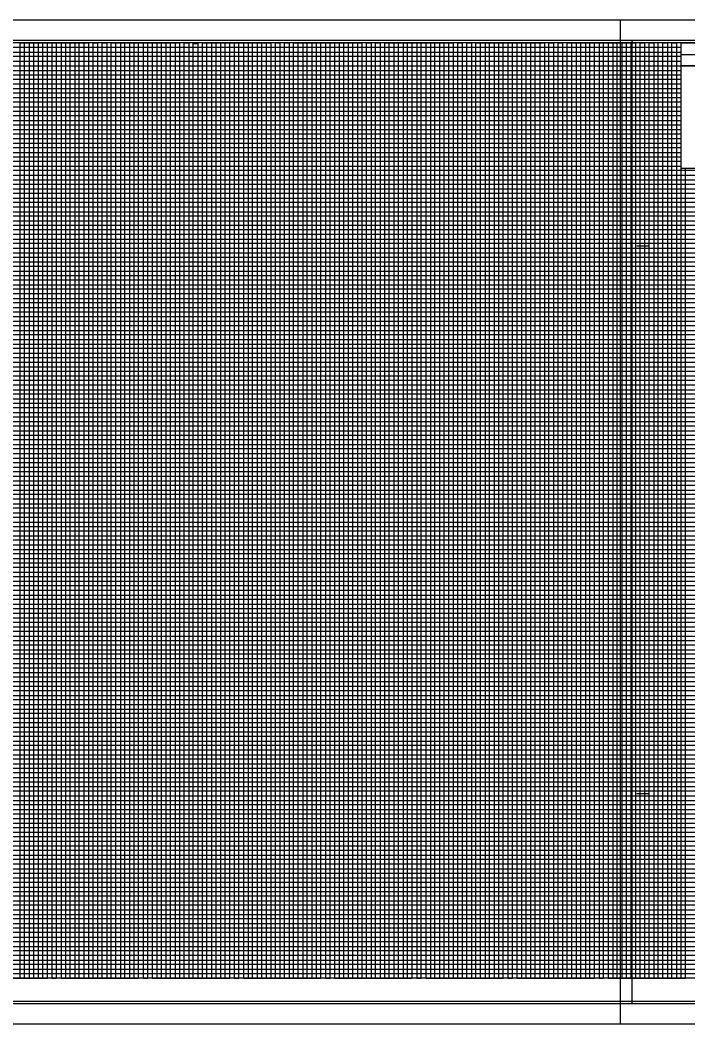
# Model space of a CAD drawing. Extents: x 2345490 to 2436403, y 465165 to 573888.
# Drawn here: x 2385092 to 2385824, y 510404 to 511504 of the extents above; entities that cross this region are included whole.
import ezdxf

# ---------------------------------------------------------------- set-up
doc = ezdxf.new("R2010")
doc.units = 0
for name, color, linetype in [('Old_Level_18', 7, 'Continuous'), ('Old_Level_40', 7, 'Continuous'), ('Old_Level_41', 7, 'Continuous'), ('Old_Level_42', 7, 'Continuous'), ('Old_Level_43', 7, 'Continuous'), ('Old_Level_50', 7, 'Continuous'), ('Old_Level_51', 7, 'Continuous'), ('Old_Level_52', 7, 'Continuous')]:
    doc.layers.add(name, color=color, linetype=linetype)

msp = doc.modelspace()

# ---------------------------------------------------------------- linework, layer by layer
at = {"layer": 'Old_Level_18'}
msp.add_lwpolyline([(2386016.79875, 511479.3835), (2384516.79875, 511479.3835), (2384516.79875, 510429.3835), (2386016.79875, 510429.3835)], close=True, dxfattribs=at)
at = {"layer": 'Old_Level_40'}
msp.add_line((2385816.74875, 511466.8335), (2386016.79875, 511466.8335), dxfattribs=at)
for points in [[(2385816.74875, 511479.3835), (2386016.79875, 511479.3835), (2386016.79875, 511454.3335), (2385816.74875, 511454.3335)], [(2385816.74875, 511454.3335), (2385916.79875, 511454.3335), (2385916.79875, 511341.8335), (2385816.74875, 511341.8335)]]:
    msp.add_lwpolyline(points, close=True, dxfattribs=at)
at = {"layer": 'Old_Level_41'}
for p, q in [((2385768.29875, 511256.8835), (2385780.79875, 511256.8835)), ((2385768.29875, 510656.8835), (2385780.79875, 510656.8835)), ((2386016.79875, 510454.3835), (2384516.79875, 510454.3835))]:
    msp.add_line(p, q, dxfattribs=at)
for points in [[(2385041.79875, 510454.3835), (2385091.79875, 510454.3835), (2385091.79875, 511479.3835), (2385141.79875, 511479.3835), (2385141.79875, 510454.3835), (2385191.79875, 510454.3835), (2385191.79875, 511479.3835), (2385241.79875, 511479.3835), (2385241.79875, 510454.3835), (2385291.79875, 510454.3835), (2385291.79875, 511479.3835), (2385341.79875, 511479.3835), (2385341.79875, 510454.3835), (2385391.79875, 510454.3835), (2385391.79875, 511479.3835), (2385441.79875, 511479.3835), (2385441.79875, 510454.3835), (2385491.79875, 510454.3835), (2385491.79875, 511479.3835), (2385541.79875, 511479.3835), (2385541.79875, 510454.3835), (2385591.79875, 510454.3835), (2385591.79875, 511479.3835), (2385641.79875, 511479.3835), (2385641.79875, 510454.3835), (2385691.79875, 510454.3835), (2385691.79875, 511479.3835), (2385741.79875, 511479.3835), (2385741.79875, 510454.3835), (2385791.79875, 510454.3835), (2385791.79875, 511479.3835)], [(2385066.79875, 510454.3835), (2385116.79875, 510454.3835), (2385116.79875, 511479.3835), (2385166.79875, 511479.3835), (2385166.79875, 510454.3835), (2385216.79875, 510454.3835), (2385216.79875, 511479.3835), (2385266.79875, 511479.3835), (2385266.79875, 510454.3835), (2385316.79875, 510454.3835), (2385316.79875, 511479.3835), (2385366.79875, 511479.3835), (2385366.79875, 510454.3835), (2385416.79875, 510454.3835), (2385416.79875, 511479.3835), (2385466.79875, 511479.3835), (2385466.79875, 510454.3835), (2385516.79875, 510454.3835), (2385516.79875, 511479.3835), (2385566.79875, 511479.3835), (2385566.79875, 510454.3835), (2385616.79875, 510454.3835), (2385616.79875, 511479.3835), (2385666.79875, 511479.3835), (2385666.79875, 510454.3835), (2385716.79875, 510454.3835), (2385716.79875, 511479.3835), (2385766.79875, 511479.3835), (2385766.79875, 510454.3835), (2385816.79875, 510454.3835), (2385816.79875, 511479.3835), (2385843.09875, 511479.3835)], [(2384516.79875, 511429.3835), (2385816.74875, 511429.3835)], [(2385816.74875, 511379.3835), (2384516.79875, 511379.3835), (2384516.79875, 511329.3335), (2386016.79875, 511329.3335)], [(2386016.79875, 511304.3835), (2384516.79875, 511304.3835), (2384516.79875, 511354.3835), (2385816.74875, 511354.3835)], [(2386016.79875, 511279.3835), (2384516.79875, 511279.3835), (2384516.79875, 511229.3835), (2386016.79875, 511229.3835)], [(2386016.79875, 511204.3835), (2384516.79875, 511204.3835), (2384516.79875, 511254.3835), (2386016.79875, 511254.3835)], [(2386016.79875, 511179.3835), (2384516.79875, 511179.3835), (2384516.79875, 511129.3835), (2386016.79875, 511129.3835)], [(2386016.79875, 511079.3835), (2384516.79875, 511079.3835), (2384516.79875, 511029.3835), (2386016.79875, 511029.3835)], [(2386016.79875, 510979.3835), (2384516.79875, 510979.3835), (2384516.79875, 510929.3835), (2386016.79875, 510929.3835)], [(2386016.79875, 510879.3835), (2384516.79875, 510879.3835), (2384516.79875, 510829.3835), (2386016.79875, 510829.3835)], [(2386016.79875, 510804.3835), (2384516.79875, 510804.3835), (2384516.79875, 510854.3835), (2386016.79875, 510854.3835)], [(2386016.79875, 510779.3835), (2384516.79875, 510779.3835), (2384516.79875, 510729.3835), (2386016.79875, 510729.3835)], [(2386016.79875, 510704.3835), (2384516.79875, 510704.3835), (2384516.79875, 510754.3835), (2386016.79875, 510754.3835)], [(2386016.79875, 510679.3835), (2384516.79875, 510679.3835), (2384516.79875, 510629.3835), (2386016.79875, 510629.3835)], [(2386016.79875, 510579.3835), (2384516.79875, 510579.3835), (2384516.79875, 510529.3835), (2386016.79875, 510529.3835)], [(2386016.79875, 510504.3835), (2384516.79875, 510504.3835), (2384516.79875, 510554.3835), (2386016.79875, 510554.3835)], [(2386016.79875, 510479.3835), (2384516.79875, 510479.3835)]]:
    msp.add_lwpolyline(points, dxfattribs=at)
at = {"layer": 'Old_Level_42'}
for points in [[(2385816.74875, 511404.3835), (2384516.89875, 511404.3835), (2384516.89875, 511454.3335), (2385816.74875, 511454.3335)], [(2386016.79875, 511104.3835), (2384516.79875, 511104.3835), (2384516.79875, 511154.3835), (2386016.79875, 511154.3835)], [(2386016.79875, 511004.3835), (2384516.79875, 511004.3835), (2384516.79875, 511054.3835), (2386016.79875, 511054.3835)], [(2386016.79875, 510904.3835), (2384516.79875, 510904.3835), (2384516.79875, 510954.3835), (2386016.79875, 510954.3835)], [(2386016.79875, 510604.3835), (2384516.79875, 510604.3835), (2384516.79875, 510654.3835), (2386016.79875, 510654.3835)]]:
    msp.add_lwpolyline(points, dxfattribs=at)
at = {"layer": 'Old_Level_43'}
for p, q in [((2385966.79875, 511299.3835), (2384566.79875, 511299.3835)), ((2384566.79875, 511294.3835), (2385966.79875, 511294.3835)), ((2385966.79875, 511274.3835), (2384566.79875, 511274.3835))]:
    msp.add_line(p, q, dxfattribs=at)
for points in [[(2385096.79875, 510454.3835), (2385096.79875, 511479.3835), (2385101.79875, 511479.3835), (2385101.79875, 510454.3835), (2385106.79875, 510454.3835), (2385106.79875, 511479.3835), (2385111.79875, 511479.3835), (2385111.79875, 510454.3835), (2385121.79875, 510454.3835), (2385121.79875, 511479.3835), (2385126.79875, 511479.3835), (2385126.79875, 510454.3835), (2385126.79875, 510454.3835), (2385131.79875, 510454.3835), (2385131.79875, 511479.3835), (2385136.79875, 511479.3835), (2385136.79875, 510454.3835), (2385146.79875, 510454.3835), (2385146.79875, 511479.3835), (2385151.79875, 511479.3835), (2385151.79875, 510454.3835), (2385156.79875, 510454.3835), (2385156.79875, 511479.3835), (2385161.79875, 511479.3835), (2385161.79875, 510454.3835), (2385171.79875, 510454.3835), (2385171.79875, 511479.3835), (2385176.79875, 511479.3835), (2385176.79875, 510454.3835), (2385181.79875, 510454.3835), (2385181.79875, 511479.3835), (2385186.79875, 511479.3835), (2385186.79875, 510454.3835), (2385196.79875, 510454.3835), (2385196.79875, 511479.3835), (2385201.79875, 511479.3835), (2385201.79875, 510454.3835), (2385206.79875, 510454.3835), (2385206.79875, 511479.3835), (2385211.79875, 511479.3835), (2385211.79875, 510454.3835), (2385221.79875, 510454.3835), (2385221.79875, 511479.3835), (2385226.79875, 511479.3835), (2385226.79875, 510454.3835), (2385231.79875, 510454.3835), (2385231.79875, 511479.3835), (2385236.79875, 511479.3835), (2385236.79875, 510454.3835), (2385246.79875, 510454.3835), (2385246.79875, 511479.3835), (2385251.79875, 511479.3835), (2385251.79875, 510454.3835), (2385256.79875, 510454.3835), (2385256.79875, 511479.3835), (2385261.79875, 511479.3835), (2385261.79875, 510454.3835), (2385271.79875, 510454.3835), (2385271.79875, 511479.3835), (2385276.79875, 511479.3835), (2385276.79875, 510454.3835)], [(2385276.79875, 510454.3835), (2385281.79875, 510454.3835), (2385281.79875, 511478.7835), (2385286.79875, 511478.7835), (2385286.79875, 510454.3835), (2385296.79875, 510454.3835), (2385296.79875, 511479.3835), (2385301.79875, 511479.3835), (2385301.79875, 510454.3835), (2385306.79875, 510454.3835), (2385306.79875, 511479.3835), (2385311.79875, 511479.3835), (2385311.79875, 510454.3835), (2385321.79875, 510454.3835), (2385321.79875, 511479.3835), (2385326.79875, 511479.3835), (2385326.79875, 510454.3835), (2385331.79875, 510454.3835), (2385331.79875, 511479.3835), (2385336.79875, 511479.3835), (2385336.79875, 510454.3835), (2385346.79875, 510454.3835), (2385346.79875, 511479.3835), (2385351.79875, 511479.3835), (2385351.79875, 510454.3835), (2385356.79875, 510454.3835), (2385356.79875, 511479.3835), (2385361.79875, 511479.3835), (2385361.79875, 510454.3835), (2385371.79875, 510454.3835), (2385371.79875, 511479.3835), (2385376.79875, 511479.3835), (2385376.79875, 510454.3835), (2385381.79875, 510454.3835), (2385381.79875, 511479.3835), (2385386.79875, 511479.3835), (2385386.79875, 510454.3835), (2385396.79875, 510454.3835), (2385396.79875, 511479.3835), (2385401.79875, 511479.3835), (2385401.79875, 510454.3835), (2385406.79875, 510454.3835), (2385406.79875, 511479.3835), (2385411.79875, 511479.3835), (2385411.79875, 510454.3835), (2385421.79875, 510454.3835), (2385421.79875, 511479.3835), (2385426.79875, 511479.3835), (2385426.79875, 510454.3835), (2385431.79875, 510454.3835), (2385431.79875, 511479.3835), (2385436.79875, 511479.3835), (2385436.79875, 510454.3835), (2385446.79875, 510454.3835), (2385446.79875, 511479.3835), (2385451.79875, 511479.3835), (2385451.79875, 510454.3835), (2385456.79875, 510454.3835), (2385456.79875, 511479.3835), (2385461.79875, 511479.3835), (2385461.79875, 510454.3835), (2385471.79875, 510454.3835), (2385471.79875, 511479.3835), (2385476.79875, 511479.3835), (2385476.79875, 510454.3835), (2385481.79875, 510454.3835), (2385481.79875, 511479.3835), (2385486.79875, 511479.3835), (2385486.79875, 510454.3835), (2385496.79875, 510454.3835), (2385496.79875, 511479.3835), (2385501.79875, 511479.3835), (2385501.79875, 510454.3835), (2385506.79875, 510454.3835), (2385506.79875, 511479.3835), (2385511.79875, 511479.3835), (2385511.79875, 510454.3835), (2385521.79875, 510454.3835), (2385521.79875, 511479.3835), (2385526.79875, 511479.3835), (2385526.79875, 510454.3835), (2385531.79875, 510454.3835), (2385531.79875, 511479.3835), (2385536.79875, 511479.3835), (2385536.79875, 510454.3835), (2385546.79875, 510454.3835), (2385546.79875, 511479.3835), (2385551.79875, 511479.3835), (2385551.79875, 510454.3835), (2385556.79875, 510454.3835), (2385556.79875, 511479.3835), (2385561.79875, 511479.3835), (2385561.79875, 510454.3835), (2385571.79875, 510454.3835), (2385571.79875, 511479.3835), (2385576.79875, 511479.3835), (2385576.79875, 510454.3835), (2385581.79875, 510454.3835), (2385581.79875, 511479.3835), (2385586.79875, 511479.3835), (2385586.79875, 510454.3835)], [(2385586.79875, 510454.3835), (2385596.79875, 510454.3835), (2385596.79875, 511479.3835), (2385601.79875, 511479.3835), (2385601.79875, 510454.3835), (2385606.79875, 510454.3835), (2385606.79875, 511479.3835), (2385611.79875, 511479.3835), (2385611.79875, 510454.3835), (2385621.79875, 510454.3835), (2385621.79875, 511479.3835), (2385626.79875, 511479.3835), (2385626.79875, 510454.3835), (2385631.79875, 510454.3835), (2385631.79875, 511479.3835), (2385636.79875, 511479.3835), (2385636.79875, 510454.3835), (2385646.79875, 510454.3835), (2385646.79875, 511479.3835), (2385651.79875, 511479.3835), (2385651.79875, 510454.3835), (2385656.79875, 510454.3835), (2385656.79875, 511479.3835), (2385661.79875, 511479.3835), (2385661.79875, 510454.3835), (2385671.79875, 510454.3835), (2385671.79875, 511479.3835), (2385676.79875, 511479.3835), (2385676.79875, 510454.3835), (2385681.79875, 510454.3835), (2385681.79875, 511479.3835), (2385686.79875, 511479.3835), (2385686.79875, 510454.3835), (2385696.79875, 510454.3835), (2385696.79875, 511479.3835), (2385701.79875, 511479.3835), (2385701.79875, 510454.3835), (2385706.79875, 510454.3835), (2385706.79875, 511479.3835), (2385711.79875, 511479.3835), (2385711.79875, 510454.3835), (2385721.79875, 510454.3835), (2385721.79875, 511479.3835), (2385726.79875, 511479.3835), (2385726.79875, 510454.3835), (2385731.79875, 510454.3835), (2385731.79875, 511479.3835), (2385736.79875, 511479.3835), (2385736.79875, 510454.3835), (2385746.79875, 510454.3835), (2385746.79875, 511479.3835), (2385751.79875, 511479.3835), (2385751.79875, 510454.3835), (2385756.79875, 510454.3835), (2385756.79875, 511479.3835), (2385761.79875, 511479.3835), (2385761.79875, 510454.3835), (2385771.79875, 510454.3835), (2385771.79875, 511479.3835), (2385776.79875, 511479.3835), (2385776.79875, 510454.3835), (2385781.79875, 510454.3835), (2385781.79875, 511479.3835), (2385786.79875, 511479.3835), (2385786.79875, 510454.3835), (2385796.79875, 510454.3835), (2385796.79875, 511479.3835), (2385801.79875, 511479.3835), (2385801.79875, 510454.3835), (2385806.79875, 510454.3835), (2385806.79875, 511479.3835), (2385811.79875, 511479.3835), (2385811.79875, 510454.3835), (2385821.79875, 510454.3835), (2385821.79875, 511341.8335)], [(2385816.74875, 511474.3835), (2384566.79875, 511474.3835), (2384566.79875, 511469.3835), (2385816.74875, 511469.3835)], [(2385816.74875, 511464.3835), (2384566.79875, 511464.3835), (2384566.79875, 511459.3835), (2385816.74875, 511459.3835)], [(2385816.74875, 511448.6335), (2384567.79875, 511448.6335), (2384567.79875, 511444.3835), (2385816.74875, 511444.3835)], [(2385816.74875, 511439.3835), (2384566.79875, 511439.3835), (2384566.79875, 511434.3835), (2385816.74875, 511434.3835)], [(2385816.74875, 511424.3835), (2384566.79875, 511424.3835), (2384566.79875, 511419.3835), (2385816.74875, 511419.3835)], [(2385816.74875, 511414.3835), (2384566.79875, 511414.3835), (2384566.79875, 511409.3835), (2385816.74875, 511409.3835)], [(2385816.74875, 511399.3835), (2384566.79875, 511399.3835), (2384566.79875, 511394.3835), (2385816.74875, 511394.3835)], [(2385816.74875, 511389.3835), (2384566.79875, 511389.3835), (2384566.79875, 511384.3835), (2385816.74875, 511384.3835)], [(2385816.74875, 511374.3835), (2384566.79875, 511374.3835), (2384566.79875, 511369.3835), (2385816.74875, 511369.3835)], [(2385816.74875, 511364.3835), (2384566.79875, 511364.3835), (2384566.79875, 511359.3835), (2385816.74875, 511359.3835)], [(2385816.74875, 511349.3835), (2384566.79875, 511349.3835), (2384566.79875, 511344.3835), (2385816.74875, 511344.3835)], [(2385966.79875, 511339.3835), (2384566.79875, 511339.3835), (2384566.79875, 511339.3835), (2384566.79875, 511319.3835), (2385966.79875, 511319.3835)], [(2384566.79875, 511334.3835), (2385966.79875, 511334.3835)], [(2385966.79875, 511324.3835), (2384566.79875, 511324.3835)], [(2385966.79875, 511314.3835), (2384566.79875, 511314.3835), (2384566.79875, 511309.3835), (2385966.79875, 511309.3835)], [(2385966.79875, 511289.3835), (2384566.79875, 511289.3835), (2384566.79875, 511284.3835), (2385966.79875, 511284.3835)], [(2385966.79875, 511269.3835), (2384566.79875, 511269.3835), (2384566.79875, 511264.3835), (2385966.79875, 511264.3835)], [(2385966.79875, 511259.3835), (2384566.79875, 511259.3835)], [(2384566.79875, 511249.3835), (2385966.79875, 511249.3835)], [(2385966.79875, 511244.3835), (2384566.79875, 511244.3835), (2384566.79875, 511239.3835), (2385966.79875, 511239.3835)], [(2385966.79875, 511234.3835), (2384566.79875, 511234.3835), (2384566.79875, 511224.3835), (2385966.79875, 511224.3835)], [(2385966.79875, 511219.3835), (2384566.79875, 511219.3835), (2384566.79875, 511214.3835), (2385966.79875, 511214.3835)], [(2385966.79875, 511209.3835), (2384566.79875, 511209.3835), (2384566.79875, 511199.3835), (2385966.79875, 511199.3835)], [(2385966.79875, 511194.3835), (2384566.79875, 511194.3835), (2384566.79875, 511189.3835), (2385966.79875, 511189.3835)], [(2385966.79875, 511184.3835), (2384566.79875, 511184.3835), (2384566.79875, 511174.3835), (2385966.79875, 511174.3835)], [(2385966.79875, 511169.3835), (2384566.79875, 511169.3835), (2384566.79875, 511164.3835), (2385966.79875, 511164.3835)], [(2385966.79875, 511159.3835), (2384566.79875, 511159.3835), (2384566.79875, 511149.3835), (2385966.79875, 511149.3835)], [(2385966.79875, 511144.3835), (2384566.79875, 511144.3835), (2384566.79875, 511139.3835), (2385966.79875, 511139.3835)], [(2385966.79875, 511134.3835), (2384566.79875, 511134.3835), (2384566.79875, 511124.3835), (2385966.79875, 511124.3835)], [(2385966.79875, 511119.3835), (2384566.79875, 511119.3835), (2384566.79875, 511114.3835), (2385966.79875, 511114.3835)], [(2385966.79875, 511109.3835), (2384566.79875, 511109.3835), (2384566.79875, 511099.3835), (2385966.79875, 511099.3835)], [(2385966.79875, 511094.3835), (2384566.79875, 511094.3835), (2384566.79875, 511089.3835), (2385966.79875, 511089.3835)], [(2385966.79875, 511084.3835), (2384566.79875, 511084.3835), (2384566.79875, 511074.3835), (2385966.79875, 511074.3835)], [(2385966.79875, 511069.3835), (2384566.79875, 511069.3835), (2384566.79875, 511064.3835), (2385966.79875, 511064.3835)], [(2385966.79875, 511059.3835), (2384566.79875, 511059.3835), (2384566.79875, 511049.3835), (2385966.79875, 511049.3835)], [(2385966.79875, 511044.3835), (2384566.79875, 511044.3835), (2384566.79875, 511039.3835), (2385966.79875, 511039.3835)], [(2385966.79875, 511034.3835), (2384566.79875, 511034.3835), (2384566.79875, 511024.3835), (2385966.79875, 511024.3835)], [(2385966.79875, 511019.3835), (2384566.79875, 511019.3835), (2384566.79875, 511014.3835), (2385966.79875, 511014.3835)], [(2385966.79875, 511009.3835), (2384566.79875, 511009.3835), (2384566.79875, 510999.3835), (2385966.79875, 510999.3835)], [(2385966.79875, 510994.3835), (2384566.79875, 510994.3835), (2384566.79875, 510989.3835), (2385966.79875, 510989.3835)], [(2385966.79875, 510984.3835), (2384566.79875, 510984.3835), (2384566.79875, 510974.3835), (2385966.79875, 510974.3835)], [(2385966.79875, 510969.3835), (2384566.79875, 510969.3835), (2384566.79875, 510964.3835), (2385966.79875, 510964.3835)], [(2385966.79875, 510959.3835), (2384566.79875, 510959.3835)], [(2384566.79875, 510949.3835), (2385966.79875, 510949.3835)], [(2385966.79875, 510944.3835), (2384566.79875, 510944.3835), (2384566.79875, 510939.3835), (2385966.79875, 510939.3835)], [(2385966.79875, 510934.3835), (2384566.79875, 510934.3835), (2384566.79875, 510924.3835), (2385966.79875, 510924.3835)], [(2385966.79875, 510919.3835), (2384566.79875, 510919.3835), (2384566.79875, 510914.3835), (2385966.79875, 510914.3835)], [(2385966.79875, 510909.3835), (2384566.79875, 510909.3835), (2384566.79875, 510899.3835), (2385966.79875, 510899.3835)], [(2385966.79875, 510894.3835), (2384566.79875, 510894.3835), (2384566.79875, 510889.3835), (2385966.79875, 510889.3835)], [(2385966.79875, 510884.3835), (2384566.79875, 510884.3835), (2384566.79875, 510874.3835), (2385966.79875, 510874.3835)], [(2385966.79875, 510869.3835), (2384566.79875, 510869.3835), (2384566.79875, 510864.3835), (2385966.79875, 510864.3835)], [(2385966.79875, 510859.3835), (2384566.79875, 510859.3835), (2384566.79875, 510849.3835), (2385966.79875, 510849.3835)], [(2385966.79875, 510844.3835), (2384566.79875, 510844.3835), (2384566.79875, 510839.3835), (2385966.79875, 510839.3835)], [(2385966.79875, 510834.3835), (2384566.79875, 510834.3835), (2384566.79875, 510824.3835), (2385966.79875, 510824.3835)], [(2385966.79875, 510819.3835), (2384566.79875, 510819.3835), (2384566.79875, 510814.3835), (2385966.79875, 510814.3835)], [(2385966.79875, 510809.3835), (2384566.79875, 510809.3835), (2384566.79875, 510799.3835), (2385966.79875, 510799.3835)], [(2385966.79875, 510794.3835), (2384566.79875, 510794.3835), (2384566.79875, 510789.3835), (2385966.79875, 510789.3835)], [(2385966.79875, 510784.3835), (2384566.79875, 510784.3835), (2384566.79875, 510774.3835), (2385966.79875, 510774.3835)], [(2385966.79875, 510769.3835), (2384566.79875, 510769.3835), (2384566.79875, 510764.3835), (2385966.79875, 510764.3835)], [(2385966.79875, 510759.3835), (2384566.79875, 510759.3835), (2384566.79875, 510749.3835), (2385966.79875, 510749.3835)], [(2385966.79875, 510744.3835), (2384566.79875, 510744.3835), (2384566.79875, 510739.3835), (2385966.79875, 510739.3835)], [(2385966.79875, 510734.3835), (2384566.79875, 510734.3835), (2384566.79875, 510724.3835), (2385966.79875, 510724.3835)], [(2385966.79875, 510719.3835), (2384566.79875, 510719.3835), (2384566.79875, 510714.3835), (2385966.79875, 510714.3835)], [(2385966.79875, 510709.3835), (2384566.79875, 510709.3835), (2384566.79875, 510699.3835), (2385966.79875, 510699.3835)], [(2385966.79875, 510694.3835), (2384566.79875, 510694.3835), (2384566.79875, 510689.3835), (2385966.79875, 510689.3835)], [(2385966.79875, 510684.3835), (2384566.79875, 510684.3835), (2384566.79875, 510674.3835), (2385966.79875, 510674.3835)], [(2385966.79875, 510669.3835), (2384566.79875, 510669.3835), (2384566.79875, 510664.3835), (2385966.79875, 510664.3835)], [(2385966.79875, 510659.3835), (2384566.79875, 510659.3835)], [(2384566.79875, 510649.3835), (2385966.79875, 510649.3835)], [(2385966.79875, 510644.3835), (2384566.79875, 510644.3835), (2384566.79875, 510639.3835), (2385966.79875, 510639.3835)], [(2385966.79875, 510634.3835), (2384566.79875, 510634.3835)], [(2384566.79875, 510624.3835), (2385966.79875, 510624.3835)], [(2385966.79875, 510619.3835), (2384566.79875, 510619.3835), (2384566.79875, 510614.3835), (2385966.79875, 510614.3835)], [(2385966.79875, 510609.3835), (2384566.79875, 510609.3835), (2384566.79875, 510599.3835), (2385966.79875, 510599.3835)], [(2385966.79875, 510594.3835), (2384566.79875, 510594.3835), (2384566.79875, 510589.3835), (2385966.79875, 510589.3835)], [(2385966.79875, 510584.3835), (2384566.79875, 510584.3835), (2384566.79875, 510574.3835), (2385966.79875, 510574.3835)], [(2385966.79875, 510569.3835), (2384566.79875, 510569.3835), (2384566.79875, 510564.3835), (2385966.79875, 510564.3835)], [(2385966.79875, 510559.3835), (2384566.79875, 510559.3835), (2384566.79875, 510549.3835), (2385966.79875, 510549.3835)], [(2385966.79875, 510544.3835), (2384566.79875, 510544.3835), (2384566.79875, 510539.3835), (2385966.79875, 510539.3835)], [(2385966.79875, 510534.3835), (2384566.79875, 510534.3835), (2384566.79875, 510524.3835), (2385966.79875, 510524.3835)], [(2385966.79875, 510519.3835), (2384566.79875, 510519.3835), (2384566.79875, 510514.3835), (2385966.79875, 510514.3835)], [(2385966.79875, 510509.3835), (2384566.79875, 510509.3835), (2384566.79875, 510499.3835), (2385966.79875, 510499.3835)], [(2385966.79875, 510494.3835), (2384566.79875, 510494.3835), (2384566.79875, 510489.3835), (2385966.79875, 510489.3835)], [(2385966.79875, 510484.3835), (2384566.79875, 510484.3835), (2384566.79875, 510474.3835), (2385966.79875, 510474.3835)], [(2385966.79875, 510469.3835), (2384566.79875, 510469.3835), (2384566.79875, 510464.3835), (2385966.79875, 510464.3835)], [(2385966.79875, 510459.3835), (2384566.79875, 510459.3835)]]:
    msp.add_lwpolyline(points, dxfattribs=at)
at = {"layer": 'Old_Level_50'}
msp.add_line((2385749.79875, 510404.3835), (2385749.79875, 510404.3835), dxfattribs=at)
for points in [[(2386029.29875, 511481.9335), (2384362.79875, 511481.9335), (2384362.79875, 510426.8335), (2386029.29875, 510426.8335)], [(2387429.29875, 511481.9335), (2385762.79875, 511481.9335), (2385762.79875, 510426.8335), (2387429.29875, 510426.8335)]]:
    msp.add_lwpolyline(points, close=True, dxfattribs=at)
at = {"layer": 'Old_Level_51'}
for points in [[(2386033.79875, 511504.3835), (2384349.79875, 511504.3835), (2384349.79875, 510404.3835), (2386033.79875, 510404.3835)], [(2387433.79875, 511504.3835), (2385749.79875, 511504.3835), (2385749.79875, 510404.3835), (2387433.79875, 510404.3835)]]:
    msp.add_lwpolyline(points, close=True, dxfattribs=at)
at = {"layer": 'Old_Level_52'}
msp.add_line((2385762.79875, 510426.8335), (2385762.79875, 510426.8335), dxfattribs=at)

doc.saveas('drawing.dxf')
